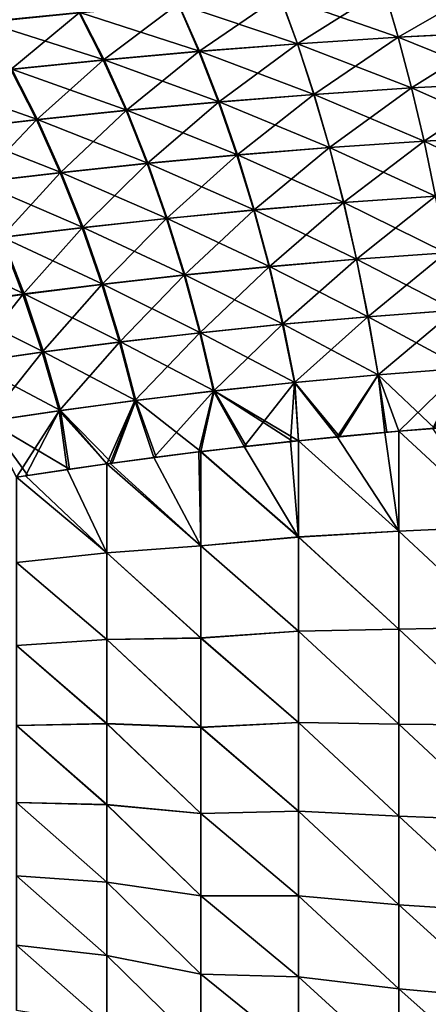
# Model space of a CAD drawing. Header units: metres. Extents: x -2 to 78, y -85 to 85.
# Tile 310 of 500: x 52.44 to 53.84, y -3 to 0.36. Entities that reach past the tile are written whole.
import ezdxf

# ---------------------------------------------------------------- set-up
doc = ezdxf.new("R2010")
doc.units = ezdxf.units.M
doc.layers.add('solid_20004802', color=7, linetype='CONTINUOUS')

msp = doc.modelspace()

# ---------------------------------------------------------------- linework, layer by layer
at = {"layer": 'solid_20004802'}
for points in [[(52.32103, 0.353656, -4.908531), (52.222881, 0.503037, -5.042964), (52.561153, 0.537013, -5.215698)], [(52.647923, 0.38667, -5.076895), (52.32103, 0.353656, -4.908531), (52.561153, 0.537013, -5.215698)], [(52.324448, 0.355082, 4.911544), (52.650429, 0.387651, 5.07898), (52.226437, 0.504579, 5.046102)], [(54.089111, 0.320754, 5.405857), (54.052525, 0.484844, 5.545139), (53.689743, 0.466555, 5.460772)], [(53.738174, 0.303127, -5.323793), (53.689766, 0.466868, -5.461069), (54.053059, 0.485401, -5.545871)], [(54.089626, 0.321259, -5.406513), (53.738174, 0.303127, -5.323793), (54.053059, 0.485401, -5.545871)], [(53.057339, 0.254276, -5.094225), (52.985901, 0.416928, -5.225694), (53.333618, 0.443852, -5.354047)], [(53.394348, 0.280674, 5.219768), (53.334328, 0.443912, 5.354409), (52.987476, 0.417436, 5.226873)], [(53.393661, 0.280613, -5.219407), (53.057339, 0.254276, -5.094225), (53.333618, 0.443852, -5.354047)], [(53.393661, 0.280613, -5.219407), (53.333618, 0.443852, -5.354047), (53.689766, 0.466868, -5.461069)], [(53.738155, 0.302846, 5.323541), (53.689743, 0.466555, 5.460772), (53.334328, 0.443912, 5.354409)], [(53.394348, 0.280674, 5.219768), (53.738155, 0.302846, 5.323541), (53.334328, 0.443912, 5.354409)], [(53.738174, 0.303127, -5.323793), (53.393661, 0.280613, -5.219407), (53.689766, 0.466868, -5.461069)], [(53.738155, 0.302846, 5.323541), (54.089111, 0.320754, 5.405857), (53.689743, 0.466555, 5.460772)], [(52.730465, 0.224674, -4.949112), (52.647923, 0.38667, -5.076895), (52.985901, 0.416928, -5.225694)], [(53.058861, 0.254749, 5.095345), (52.987476, 0.417436, 5.226873), (52.650429, 0.387651, 5.07898)], [(53.057339, 0.254276, -5.094225), (52.730465, 0.224674, -4.949112), (52.985901, 0.416928, -5.225694)], [(53.058861, 0.254749, 5.095345), (53.394348, 0.280674, 5.219768), (52.987476, 0.417436, 5.226873)], [(52.414349, 0.192366, -4.784928), (52.32103, 0.353656, -4.908531), (52.647923, 0.38667, -5.076895)], [(52.732883, 0.225582, 4.951077), (52.650429, 0.387651, 5.07898), (52.324448, 0.355082, 4.911544)], [(52.730465, 0.224674, -4.949112), (52.414349, 0.192366, -4.784928), (52.647923, 0.38667, -5.076895)], [(52.732883, 0.225582, 4.951077), (53.058861, 0.254749, 5.095345), (52.650429, 0.387651, 5.07898)], [(52.417648, 0.193685, 4.787763), (52.732883, 0.225582, 4.951077), (52.324448, 0.355082, 4.911544)], [(53.450233, 0.107515, -5.097092), (53.393661, 0.280613, -5.219407), (53.738174, 0.303127, -5.323793)], [(53.783794, 0.129441, 5.19875), (53.738155, 0.302846, 5.323541), (53.394348, 0.280674, 5.219768)], [(53.783813, 0.129692, -5.198938), (53.450233, 0.107515, -5.097092), (53.738174, 0.303127, -5.323793)], [(54.123627, 0.147099, 5.279096), (54.089111, 0.320754, 5.405857), (53.738155, 0.302846, 5.323541)], [(53.783794, 0.129441, 5.19875), (54.123627, 0.147099, 5.279096), (53.738155, 0.302846, 5.323541)], [(53.783813, 0.129692, -5.198938), (53.738174, 0.303127, -5.323793), (54.089626, 0.321259, -5.406513)], [(54.12413, 0.147555, -5.279648), (53.783813, 0.129692, -5.198938), (54.089626, 0.321259, -5.406513)], [(53.124592, 0.081571, -4.974951), (53.057339, 0.254276, -5.094225), (53.393661, 0.280613, -5.219407)], [(53.450897, 0.107578, 5.097452), (53.394348, 0.280674, 5.219768), (53.058861, 0.254749, 5.095345)], [(53.450233, 0.107515, -5.097092), (53.124592, 0.081571, -4.974951), (53.393661, 0.280613, -5.219407)], [(53.450897, 0.107578, 5.097452), (53.783794, 0.129441, 5.19875), (53.394348, 0.280674, 5.219768)], [(52.808121, 0.052404, -4.833354), (52.730465, 0.224674, -4.949112), (53.057339, 0.254276, -5.094225)], [(53.126068, 0.082011, 4.975995), (53.058861, 0.254749, 5.095345), (52.732883, 0.225582, 4.951077)], [(53.124592, 0.081571, -4.974951), (52.808121, 0.052404, -4.833354), (53.057339, 0.254276, -5.094225)], [(53.126068, 0.082011, 4.975995), (53.450897, 0.107578, 5.097452), (53.058861, 0.254749, 5.095345)], [(52.502087, 0.020559, -4.673141), (52.414349, 0.192366, -4.784928), (52.730465, 0.224674, -4.949112)], [(52.810467, 0.053245, 4.835164), (52.732883, 0.225582, 4.951077), (52.417648, 0.193685, 4.787763)], [(52.808121, 0.052404, -4.833354), (52.502087, 0.020559, -4.673141), (52.730465, 0.224674, -4.949112)], [(52.810467, 0.053245, 4.835164), (53.126068, 0.082011, 4.975995), (52.732883, 0.225582, 4.951077)], [(52.505287, 0.021781, 4.675745), (52.417648, 0.193685, 4.787763), (52.11441, 0.159574, 4.606207)], [(52.502087, 0.020559, -4.673141), (52.207775, -0.013415, -4.495149), (52.414349, 0.192366, -4.784928)], [(52.505287, 0.021781, 4.675745), (52.810467, 0.053245, 4.835164), (52.417648, 0.193685, 4.787763)], [(52.211742, -0.011874, 4.498525), (52.505287, 0.021781, 4.675745), (52.11441, 0.159574, 4.606207)], [(54.155823, -0.034644, 5.165708), (54.123627, 0.147099, 5.279096), (53.783794, 0.129441, 5.19875)], [(53.826363, -0.051949, -5.087348), (53.783813, 0.129692, -5.198938), (54.12413, 0.147555, -5.279648)], [(54.156322, -0.034232, -5.166128), (53.826363, -0.051949, -5.087348), (54.12413, 0.147555, -5.279648)], [(53.187168, -0.099672, -4.868685), (53.124592, 0.081571, -4.974951), (53.450233, 0.107515, -5.097092)], [(53.503559, -0.073877, 4.988294), (53.450897, 0.107578, 5.097452), (53.126068, 0.082011, 4.975995)], [(53.502918, -0.073941, -4.98793), (53.187168, -0.099672, -4.868685), (53.450233, 0.107515, -5.097092)], [(53.502918, -0.073941, -4.98793), (53.450233, 0.107515, -5.097092), (53.783813, 0.129692, -5.198938)], [(53.826332, -0.052173, 5.087241), (53.783794, 0.129441, 5.19875), (53.450897, 0.107578, 5.097452)], [(53.503559, -0.073877, 4.988294), (53.826332, -0.052173, 5.087241), (53.450897, 0.107578, 5.097452)], [(53.826363, -0.051949, -5.087348), (53.502918, -0.073941, -4.98793), (53.783813, 0.129692, -5.198938)], [(53.826332, -0.052173, 5.087241), (54.155823, -0.034644, 5.165708), (53.783794, 0.129441, 5.19875)], [(52.880314, -0.128609, -4.730422), (52.808121, 0.052404, -4.833354), (53.124592, 0.081571, -4.974951)], [(53.188606, -0.099261, 4.869638), (53.126068, 0.082011, 4.975995), (52.810467, 0.053245, 4.835164)], [(53.187168, -0.099672, -4.868685), (52.880314, -0.128609, -4.730422), (53.124592, 0.081571, -4.974951)], [(53.188606, -0.099261, 4.869638), (53.503559, -0.073877, 4.988294), (53.126068, 0.082011, 4.975995)], [(52.58358, -0.160215, -4.573947), (52.502087, 0.020559, -4.673141), (52.808121, 0.052404, -4.833354)], [(52.882603, -0.127827, 4.732042), (52.810467, 0.053245, 4.835164), (52.505287, 0.021781, 4.675745)], [(52.880314, -0.128609, -4.730422), (52.58358, -0.160215, -4.573947), (52.808121, 0.052404, -4.833354)], [(52.882603, -0.127827, 4.732042), (53.188606, -0.099261, 4.869638), (52.810467, 0.053245, 4.835164)], [(52.298214, -0.193953, -4.400069), (52.207775, -0.013415, -4.495149), (52.502087, 0.020559, -4.673141)], [(52.586704, -0.159079, 4.576271), (52.505287, 0.021781, 4.675745), (52.211742, -0.011874, 4.498525)], [(52.58358, -0.160215, -4.573947), (52.298214, -0.193953, -4.400069), (52.502087, 0.020559, -4.673141)], [(52.586704, -0.159079, 4.576271), (52.882603, -0.127827, 4.732042), (52.505287, 0.021781, 4.675745)], [(52.30209, -0.192518, 4.403093), (52.586704, -0.159079, 4.576271), (52.211742, -0.011874, 4.498525)], [(53.551376, -0.262154, -4.892528), (53.502918, -0.073941, -4.98793), (53.826363, -0.051949, -5.087348)], [(53.865498, -0.240408, 4.989628), (53.826332, -0.052173, 5.087241), (53.503559, -0.073877, 4.988294)], [(53.86554, -0.24021, -4.989639), (53.551376, -0.262154, -4.892528), (53.826363, -0.051949, -5.087348)], [(54.185493, -0.2229, 5.066316), (54.155823, -0.034644, 5.165708), (53.826332, -0.052173, 5.087241)], [(53.865498, -0.240408, 4.989628), (54.185493, -0.2229, 5.066316), (53.826332, -0.052173, 5.087241)], [(53.86554, -0.24021, -4.989639), (53.826363, -0.051949, -5.087348), (54.156322, -0.034232, -5.166128)], [(52.946571, -0.316723, -4.640889), (52.880314, -0.128609, -4.730422), (53.187168, -0.099672, -4.868685)], [(53.246067, -0.287448, 4.776866), (53.188606, -0.099261, 4.869638), (52.882603, -0.127827, 4.732042)], [(53.244663, -0.287834, -4.776021), (52.946571, -0.316723, -4.640889), (53.187168, -0.099672, -4.868685)], [(53.244663, -0.287834, -4.776021), (53.187168, -0.099672, -4.868685), (53.502918, -0.073941, -4.98793)], [(53.551994, -0.262088, 4.892896), (53.503559, -0.073877, 4.988294), (53.188606, -0.099261, 4.869638)], [(53.246067, -0.287448, 4.776866), (53.551994, -0.262088, 4.892896), (53.188606, -0.099261, 4.869638)], [(53.551376, -0.262154, -4.892528), (53.244663, -0.287834, -4.776021), (53.502918, -0.073941, -4.98793)], [(53.551994, -0.262088, 4.892896), (53.865498, -0.240408, 4.989628), (53.503559, -0.073877, 4.988294)], [(52.658291, -0.348293, -4.487903), (52.58358, -0.160215, -4.573947), (52.880314, -0.128609, -4.730422)], [(52.948814, -0.315993, 4.642287), (52.882603, -0.127827, 4.732042), (52.586704, -0.159079, 4.576271)], [(52.946571, -0.316723, -4.640889), (52.658291, -0.348293, -4.487903), (52.880314, -0.128609, -4.730422)], [(52.948814, -0.315993, 4.642287), (53.246067, -0.287448, 4.776866), (52.882603, -0.127827, 4.732042)], [(52.381035, -0.382013, -4.317835), (52.298214, -0.193953, -4.400069), (52.58358, -0.160215, -4.573947)], [(52.661362, -0.347232, 4.4899), (52.586704, -0.159079, 4.576271), (52.30209, -0.192518, 4.403093)], [(52.658291, -0.348293, -4.487903), (52.381035, -0.382013, -4.317835), (52.58358, -0.160215, -4.573947)], [(52.661362, -0.347232, 4.4899), (52.948814, -0.315993, 4.642287), (52.586704, -0.159079, 4.576271)], [(52.384846, -0.380669, 4.320452), (52.661362, -0.347232, 4.4899), (52.30209, -0.192518, 4.403093)], [(53.296761, -0.481237, -4.697313), (53.244663, -0.287834, -4.776021), (53.551376, -0.262154, -4.892528)], [(53.595943, -0.455399, 4.811629), (53.551994, -0.262088, 4.892896), (53.246067, -0.287448, 4.776866)], [(53.595345, -0.455467, -4.811255), (53.296761, -0.481237, -4.697313), (53.551376, -0.262154, -4.892528)], [(53.595345, -0.455467, -4.811255), (53.551376, -0.262154, -4.892528), (53.86554, -0.24021, -4.989639)], [(53.901077, -0.433626, 4.906294), (53.865498, -0.240408, 4.989628), (53.551994, -0.262088, 4.892896)], [(53.595943, -0.455399, 4.811629), (53.901077, -0.433626, 4.906294), (53.551994, -0.262088, 4.892896)], [(53.901134, -0.43345, -4.906192), (53.595345, -0.455467, -4.811255), (53.86554, -0.24021, -4.989639)], [(53.006527, -0.510238, -4.565096), (52.946571, -0.316723, -4.640889), (53.244663, -0.287834, -4.776021)], [(53.298141, -0.480871, 4.698039), (53.246067, -0.287448, 4.776866), (52.948814, -0.315993, 4.642287)], [(53.296761, -0.481237, -4.697313), (53.006527, -0.510238, -4.565096), (53.244663, -0.287834, -4.776021)], [(53.298141, -0.480871, 4.698039), (53.595943, -0.455399, 4.811629), (53.246067, -0.287448, 4.776866)], [(52.725807, -0.541946, -4.415333), (52.658291, -0.348293, -4.487903), (52.946571, -0.316723, -4.640889)], [(53.008743, -0.509552, 4.566243), (52.948814, -0.315993, 4.642287), (52.661362, -0.347232, 4.4899)], [(53.006527, -0.510238, -4.565096), (52.725807, -0.541946, -4.415333), (52.946571, -0.316723, -4.640889)], [(53.008743, -0.509552, 4.566243), (53.298141, -0.480871, 4.698039), (52.948814, -0.315993, 4.642287)], [(52.45578, -0.575838, -4.248753), (52.381035, -0.382013, -4.317835), (52.658291, -0.348293, -4.487903)], [(52.728844, -0.54095, 4.41696), (52.661362, -0.347232, 4.4899), (52.384846, -0.380669, 4.320452)], [(52.725807, -0.541946, -4.415333), (52.45578, -0.575838, -4.248753), (52.658291, -0.348293, -4.487903)], [(52.728844, -0.54095, 4.41696), (53.008743, -0.509552, 4.566243), (52.661362, -0.347232, 4.4899)], [(52.459553, -0.574571, 4.250911), (52.384846, -0.380669, 4.320452), (52.120434, -0.415806, 4.134693)], [(52.45578, -0.575838, -4.248753), (52.197647, -0.611387, -4.066089), (52.381035, -0.382013, -4.317835)], [(52.459553, -0.574571, 4.250911), (52.728844, -0.54095, 4.41696), (52.384846, -0.380669, 4.320452)], [(52.201992, -0.609921, 4.06882), (52.459553, -0.574571, 4.250911), (52.120434, -0.415806, 4.134693)], [(53.63464, -0.652212, -4.744249), (53.595345, -0.455467, -4.811255), (53.901134, -0.43345, -4.906192)], [(53.932919, -0.630178, 4.837384), (53.901077, -0.433626, 4.906294), (53.595943, -0.455399, 4.811629)], [(53.932995, -0.63002, -4.837156), (53.63464, -0.652212, -4.744249), (53.901134, -0.43345, -4.906192)], [(53.343243, -0.678191, -4.632689), (53.296761, -0.481237, -4.697313), (53.595345, -0.455467, -4.811255)], [(53.63522, -0.652141, 4.744632), (53.595943, -0.455399, 4.811629), (53.298141, -0.480871, 4.698039)], [(53.63464, -0.652212, -4.744249), (53.343243, -0.678191, -4.632689), (53.595345, -0.455467, -4.811255)], [(53.63522, -0.652141, 4.744632), (53.932919, -0.630178, 4.837384), (53.595943, -0.455399, 4.811629)], [(53.059933, -0.707438, -4.503155), (53.006527, -0.510238, -4.565096), (53.296761, -0.481237, -4.697313)], [(53.344604, -0.677842, 4.633281), (53.298141, -0.480871, 4.698039), (53.008743, -0.509552, 4.566243)], [(53.343243, -0.678191, -4.632689), (53.059933, -0.707438, -4.503155), (53.296761, -0.481237, -4.697313)], [(53.344604, -0.677842, 4.633281), (53.63522, -0.652141, 4.744632), (53.298141, -0.480871, 4.698039)], [(52.785847, -0.739432, -4.356333), (52.725807, -0.541946, -4.415333), (53.006527, -0.510238, -4.565096)], [(53.062134, -0.706788, 4.504024), (53.008743, -0.509552, 4.566243), (52.728844, -0.54095, 4.41696)], [(53.059933, -0.707438, -4.503155), (52.785847, -0.739432, -4.356333), (53.006527, -0.510238, -4.565096)], [(53.062134, -0.706788, 4.504024), (53.344604, -0.677842, 4.633281), (53.008743, -0.509552, 4.566243)], [(52.522137, -0.773654, -4.192904), (52.45578, -0.575838, -4.248753), (52.725807, -0.541946, -4.415333)], [(52.788872, -0.738488, 4.357553), (52.728844, -0.54095, 4.41696), (52.459553, -0.574571, 4.250911)], [(52.785847, -0.739432, -4.356333), (52.522137, -0.773654, -4.192904), (52.725807, -0.541946, -4.415333)], [(52.788872, -0.738488, 4.357553), (53.062134, -0.706788, 4.504024), (52.728844, -0.54095, 4.41696)], [(52.269962, -0.80958, -4.013554), (52.197647, -0.611387, -4.066089), (52.45578, -0.575838, -4.248753)], [(52.525898, -0.77245, 4.194558), (52.459553, -0.574571, 4.250911), (52.201992, -0.609921, 4.06882)], [(52.522137, -0.773654, -4.192904), (52.269962, -0.80958, -4.013554), (52.45578, -0.575838, -4.248753)], [(52.525898, -0.77245, 4.194558), (52.788872, -0.738488, 4.357553), (52.459553, -0.574571, 4.250911)], [(52.2743, -0.808179, 4.015736), (52.525898, -0.77245, 4.194558), (52.201992, -0.609921, 4.06882)], [(53.932995, -0.63002, -4.837156), (53.669159, -0.850753, -4.691425), (53.63464, -0.652212, -4.744249)], [(53.63522, -0.652141, 4.744632), (53.960941, -0.828446, 4.782822), (53.932919, -0.630178, 4.837384)], [(53.932995, -0.63002, -4.837156), (53.961044, -0.828305, -4.782455), (53.669159, -0.850753, -4.691425)], [(53.63464, -0.652212, -4.744249), (53.383991, -0.877037, -4.582048), (53.343243, -0.678191, -4.632689)], [(53.344604, -0.677842, 4.633281), (53.66972, -0.85068, 4.691817), (53.63522, -0.652141, 4.744632)], [(53.63464, -0.652212, -4.744249), (53.669159, -0.850753, -4.691425), (53.383991, -0.877037, -4.582048)], [(53.63522, -0.652141, 4.744632), (53.66972, -0.85068, 4.691817), (53.960941, -0.828446, 4.782822)], [(53.343243, -0.678191, -4.632689), (53.106651, -0.906638, -4.454957), (53.059933, -0.707438, -4.503155)], [(53.062134, -0.706788, 4.504024), (53.385345, -0.876701, 4.582497), (53.344604, -0.677842, 4.633281)], [(53.343243, -0.678191, -4.632689), (53.383991, -0.877037, -4.582048), (53.106651, -0.906638, -4.454957)], [(53.344604, -0.677842, 4.633281), (53.385345, -0.876701, 4.582497), (53.66972, -0.85068, 4.691817)], [(52.785847, -0.739432, -4.356333), (52.579945, -0.973716, -4.150155), (52.522137, -0.773654, -4.192904)], [(52.525898, -0.77245, 4.194558), (52.841293, -0.938135, 4.31156), (52.788872, -0.738488, 4.357553)], [(52.785847, -0.739432, -4.356333), (52.838261, -0.939038, -4.310781), (52.579945, -0.973716, -4.150155)], [(53.059933, -0.707438, -4.503155), (52.838261, -0.939038, -4.310781), (52.785847, -0.739432, -4.356333)], [(52.788872, -0.738488, 4.357553), (53.108852, -0.906017, 4.455524), (53.062134, -0.706788, 4.504024)], [(52.788872, -0.738488, 4.357553), (52.841293, -0.938135, 4.31156), (53.108852, -0.906017, 4.455524)], [(53.059933, -0.707438, -4.503155), (53.106651, -0.906638, -4.454957), (52.838261, -0.939038, -4.310781)], [(53.062134, -0.706788, 4.504024), (53.108852, -0.906017, 4.455524), (53.385345, -0.876701, 4.582497)], [(52.522137, -0.773654, -4.192904), (52.332825, -1.010153, -3.97371), (52.269962, -0.80958, -4.013554)], [(52.2743, -0.808179, 4.015736), (52.583717, -0.972561, 4.151265), (52.525898, -0.77245, 4.194558)], [(52.522137, -0.773654, -4.192904), (52.579945, -0.973716, -4.150155), (52.332825, -1.010153, -3.97371)], [(52.525898, -0.77245, 4.194558), (52.583717, -0.972561, 4.151265), (52.841293, -0.938135, 4.31156)], [(52.2743, -0.808179, 4.015736), (52.337177, -1.008801, 3.975303), (52.583717, -0.972561, 4.151265)], [(53.669159, -0.850753, -4.691425), (53.961044, -0.828305, -4.782455), (53.740406, -1.043574, -4.671313)], [(53.861904, -1.033534, 4.710093), (53.960941, -0.828446, 4.782822), (53.66972, -0.85068, 4.691817)], [(53.961044, -0.828305, -4.782455), (53.855358, -1.034065, -4.708096), (53.740406, -1.043574, -4.671313)], [(53.383991, -0.877037, -4.582048), (53.669159, -0.850753, -4.691425), (53.530033, -1.062675, -4.595215)], [(53.537098, -1.061887, 4.597984), (53.66972, -0.85068, 4.691817), (53.385345, -0.876701, 4.582497)], [(53.669159, -0.850753, -4.691425), (53.691994, -1.047767, -4.654822), (53.530033, -1.062675, -4.595215)], [(53.537098, -1.061887, 4.597984), (53.698895, -1.047105, 4.657222), (53.66972, -0.85068, 4.691817)], [(53.669159, -0.850753, -4.691425), (53.740406, -1.043574, -4.671313), (53.691994, -1.047767, -4.654822)], [(53.740425, -1.043528, 4.671329), (53.861904, -1.033534, 4.710093), (53.66972, -0.85068, 4.691817)], [(53.698895, -1.047105, 4.657222), (53.740425, -1.043528, 4.671329), (53.66972, -0.85068, 4.691817)], [(52.838261, -0.939038, -4.310781), (53.106651, -0.906638, -4.454957), (52.903515, -1.133887, -4.29471)], [(53.06369, -1.113368, 4.38291), (53.108852, -0.906017, 4.455524), (52.841293, -0.938135, 4.31156)], [(53.106651, -0.906638, -4.454957), (53.056293, -1.114495, -4.378967), (52.903515, -1.133887, -4.29471)], [(53.106651, -0.906638, -4.454957), (53.063686, -1.113595, -4.382854), (53.056293, -1.114495, -4.378967)], [(53.106651, -0.906638, -4.454957), (53.211952, -1.096245, -4.457223), (53.063686, -1.113595, -4.382854)], [(53.06369, -1.113368, 4.38291), (53.219196, -1.095233, 4.460731), (53.108852, -0.906017, 4.455524)], [(53.106651, -0.906638, -4.454957), (53.383991, -0.877037, -4.582048), (53.211952, -1.096245, -4.457223)], [(53.397076, -1.075912, 4.541026), (53.385345, -0.876701, 4.582497), (53.108852, -0.906017, 4.455524)], [(53.377125, -1.078013, 4.532466), (53.397076, -1.075912, 4.541026), (53.108852, -0.906017, 4.455524)], [(53.219196, -1.095233, 4.460731), (53.377125, -1.078013, 4.532466), (53.108852, -0.906017, 4.455524)], [(53.383991, -0.877037, -4.582048), (53.369957, -1.07892, -4.52933), (53.211952, -1.096245, -4.457223)], [(53.383991, -0.877037, -4.582048), (53.397076, -1.076052, -4.540996), (53.369957, -1.07892, -4.52933)], [(53.383991, -0.877037, -4.582048), (53.530033, -1.062675, -4.595215), (53.397076, -1.076052, -4.540996)], [(53.397076, -1.075912, 4.541026), (53.537098, -1.061887, 4.597984), (53.385345, -0.876701, 4.582497)], [(52.579945, -0.973716, -4.150155), (52.838261, -0.939038, -4.310781), (52.742001, -1.155518, -4.197199)], [(52.761036, -1.152602, 4.209242), (52.841293, -0.938135, 4.31156), (52.583717, -0.972561, 4.151265)], [(52.838261, -0.939038, -4.310781), (52.753578, -1.153929, -4.204492), (52.742001, -1.155518, -4.197199)], [(52.838261, -0.939038, -4.310781), (52.903515, -1.133887, -4.29471), (52.753578, -1.153929, -4.204492)], [(52.761036, -1.152602, 4.209242), (52.910831, -1.132676, 4.298982), (52.841293, -0.938135, 4.31156)], [(52.910831, -1.132676, 4.298982), (53.06369, -1.113368, 4.38291), (52.841293, -0.938135, 4.31156)], [(52.332825, -1.010153, -3.97371), (52.579945, -0.973716, -4.150155), (52.433788, -1.200958, -3.984376)], [(52.614605, -1.173228, 4.113806), (52.583717, -0.972561, 4.151265), (52.337177, -1.008801, 3.975303)], [(52.579945, -0.973716, -4.150155), (52.464752, -1.196173, -4.007461), (52.433788, -1.200958, -3.984376)], [(52.579945, -0.973716, -4.150155), (52.607094, -1.174641, -4.108607), (52.464752, -1.196173, -4.007461)], [(52.579945, -0.973716, -4.150155), (52.742001, -1.155518, -4.197199), (52.607094, -1.174641, -4.108607)], [(52.741993, -1.155209, 4.197276), (52.761036, -1.152602, 4.209242), (52.583717, -0.972561, 4.151265)], [(52.614605, -1.173228, 4.113806), (52.741993, -1.155209, 4.197276), (52.583717, -0.972561, 4.151265)], [(52.47205, -1.194722, 4.012934), (52.614605, -1.173228, 4.113806), (52.337177, -1.008801, 3.975303)], [(52.433796, -1.200612, 3.984481), (52.47205, -1.194722, 4.012934), (52.337177, -1.008801, 3.975303)], [(54.091625, -1.368856, -4.689517), (53.740406, -1.043574, -4.671313), (53.855358, -1.034065, -4.708096)], [(53.740425, -1.043528, 4.671329), (54.091732, -1.017013, 4.773414), (53.861904, -1.033534, 4.710093)], [(54.091625, -1.368895, 4.689507), (54.091732, -1.017013, 4.773414), (53.740425, -1.043528, 4.671329)], [(53.06369, -1.113368, 4.38291), (53.397076, -1.075912, 4.541026), (53.219196, -1.095233, 4.460731)], [(53.397079, -1.404894, 4.455065), (53.397076, -1.075912, 4.541026), (53.06369, -1.113368, 4.38291)], [(53.219196, -1.095233, 4.460731), (53.397076, -1.075912, 4.541026), (53.377125, -1.078013, 4.532466)], [(53.397079, -1.405085, -4.455007), (53.369957, -1.07892, -4.52933), (53.397076, -1.076052, -4.540996)], [(53.397076, -1.075912, 4.541026), (53.740425, -1.043528, 4.671329), (53.537098, -1.061887, 4.597984)], [(53.740353, -1.3853, 4.586444), (53.740425, -1.043528, 4.671329), (53.397076, -1.075912, 4.541026)], [(53.740353, -1.385372, -4.586423), (53.397076, -1.076052, -4.540996), (53.530033, -1.062675, -4.595215)], [(53.740353, -1.3853, 4.586444), (53.397076, -1.075912, 4.541026), (53.397079, -1.404894, 4.455065)], [(53.740353, -1.385372, -4.586423), (53.397079, -1.405085, -4.455007), (53.397076, -1.076052, -4.540996)], [(53.740353, -1.385372, -4.586423), (53.530033, -1.062675, -4.595215), (53.691994, -1.047767, -4.654822)], [(53.537098, -1.061887, 4.597984), (53.740425, -1.043528, 4.671329), (53.698895, -1.047105, 4.657222)], [(53.740353, -1.385372, -4.586423), (53.691994, -1.047767, -4.654822), (53.740406, -1.043574, -4.671313)], [(54.091625, -1.368895, 4.689507), (53.740425, -1.043528, 4.671329), (53.740353, -1.3853, 4.586444)], [(54.091625, -1.368856, -4.689517), (53.740353, -1.385372, -4.586423), (53.740406, -1.043574, -4.671313)], [(53.397079, -1.405085, -4.455007), (53.063686, -1.113595, -4.382854), (53.211952, -1.096245, -4.457223)], [(53.397079, -1.405085, -4.455007), (53.211952, -1.096245, -4.457223), (53.369957, -1.07892, -4.52933)], [(52.741993, -1.155209, 4.197276), (53.06369, -1.113368, 4.38291), (52.761036, -1.152602, 4.209242)], [(53.06369, -1.435492, 4.293107), (53.06369, -1.113368, 4.38291), (52.741993, -1.155209, 4.197276)], [(53.06369, -1.435792, -4.293011), (52.753578, -1.153929, -4.204492), (52.903515, -1.133887, -4.29471)], [(52.761036, -1.152602, 4.209242), (53.06369, -1.113368, 4.38291), (52.910831, -1.132676, 4.298982)], [(53.06369, -1.435792, -4.293011), (52.903515, -1.133887, -4.29471), (53.056293, -1.114495, -4.378967)], [(53.06369, -1.435792, -4.293011), (53.056293, -1.114495, -4.378967), (53.063686, -1.113595, -4.382854)], [(53.397079, -1.405085, -4.455007), (53.06369, -1.435792, -4.293011), (53.063686, -1.113595, -4.382854)], [(53.397079, -1.404894, 4.455065), (53.06369, -1.113368, 4.38291), (53.06369, -1.435492, 4.293107)], [(52.433796, -1.200612, 3.984481), (52.741993, -1.155209, 4.197276), (52.47205, -1.194722, 4.012934)], [(52.742027, -1.459249, 4.106331), (52.741993, -1.155209, 4.197276), (52.433796, -1.200612, 3.984481)], [(52.742027, -1.459472, -4.106256), (52.464752, -1.196173, -4.007461), (52.607094, -1.174641, -4.108607)], [(52.47205, -1.194722, 4.012934), (52.741993, -1.155209, 4.197276), (52.614605, -1.173228, 4.113806)], [(52.742027, -1.459472, -4.106256), (52.607094, -1.174641, -4.108607), (52.742001, -1.155518, -4.197199)], [(53.06369, -1.435492, 4.293107), (52.741993, -1.155209, 4.197276), (52.742027, -1.459249, 4.106331)], [(53.06369, -1.435792, -4.293011), (52.742001, -1.155518, -4.197199), (52.753578, -1.153929, -4.204492)], [(53.06369, -1.435792, -4.293011), (52.742027, -1.459472, -4.106256), (52.742001, -1.155518, -4.197199)], [(52.742027, -1.459472, -4.106256), (52.433788, -1.200958, -3.984376), (52.464752, -1.196173, -4.007461)], [(52.742027, -1.459472, -4.106256), (52.433861, -1.492321, -3.889585), (52.433788, -1.200958, -3.984376)], [(52.742027, -1.459249, 4.106331), (52.433796, -1.200612, 3.984481), (52.433861, -1.492035, 3.88969)], [(54.091625, -1.368856, -4.689517), (54.091625, -1.713204, -4.579856), (53.740353, -1.385372, -4.586423)], [(54.091625, -1.713242, 4.579843), (54.091625, -1.368895, 4.689507), (53.740353, -1.3853, 4.586444)], [(53.397079, -1.726539, 4.345371), (53.397079, -1.404894, 4.455065), (53.06369, -1.435492, 4.293107)], [(53.397079, -1.405085, -4.455007), (53.397079, -1.726725, -4.3453), (53.06369, -1.435792, -4.293011)], [(53.740353, -1.719626, 4.476709), (53.740353, -1.3853, 4.586444), (53.397079, -1.404894, 4.455065)], [(53.740353, -1.385372, -4.586423), (53.740353, -1.719696, -4.476683), (53.397079, -1.405085, -4.455007)], [(53.740353, -1.719626, 4.476709), (53.397079, -1.404894, 4.455065), (53.397079, -1.726539, 4.345371)], [(53.740353, -1.719696, -4.476683), (53.397079, -1.726725, -4.3453), (53.397079, -1.405085, -4.455007)], [(54.091625, -1.713242, 4.579843), (53.740353, -1.3853, 4.586444), (53.740353, -1.719626, 4.476709)], [(54.091625, -1.713204, -4.579856), (53.740353, -1.719696, -4.476683), (53.740353, -1.385372, -4.586423)], [(53.06369, -1.750069, 4.179665), (53.06369, -1.435492, 4.293107), (52.742027, -1.459249, 4.106331)], [(53.06369, -1.435792, -4.293011), (53.06369, -1.750361, -4.179547), (52.742027, -1.459472, -4.106256)], [(53.397079, -1.726539, 4.345371), (53.06369, -1.435492, 4.293107), (53.06369, -1.750069, 4.179665)], [(53.397079, -1.726725, -4.3453), (53.06369, -1.750361, -4.179547), (53.06369, -1.435792, -4.293011)], [(52.742027, -1.75561, 3.993465), (52.742027, -1.459249, 4.106331), (52.433861, -1.492035, 3.88969)], [(52.742027, -1.459472, -4.106256), (52.742027, -1.755827, -3.993373), (52.433861, -1.492321, -3.889585)], [(53.06369, -1.750069, 4.179665), (52.742027, -1.459249, 4.106331), (52.742027, -1.75561, 3.993465)], [(53.06369, -1.750361, -4.179547), (52.742027, -1.755827, -3.993373), (52.742027, -1.459472, -4.106256)], [(52.742027, -1.75561, 3.993465), (52.433861, -1.492035, 3.88969), (52.433861, -1.77528, 3.773738)], [(52.742027, -1.755827, -3.993373), (52.433861, -1.775557, -3.773612), (52.433861, -1.492321, -3.889585)], [(54.091625, -1.713204, -4.579856), (54.091625, -2.048467, -4.444948), (53.740353, -1.719696, -4.476683)], [(54.091625, -2.048504, 4.444932), (54.091625, -1.713242, 4.579843), (53.740353, -1.719626, 4.476709)], [(53.397079, -2.039318, 4.21249), (53.397079, -1.726539, 4.345371), (53.06369, -1.750069, 4.179665)], [(53.397079, -1.726725, -4.3453), (53.397079, -2.039499, -4.212405), (53.06369, -1.750361, -4.179547)], [(53.740353, -2.044958, 4.342639), (53.740353, -1.719626, 4.476709), (53.397079, -1.726539, 4.345371)], [(53.740353, -1.719696, -4.476683), (53.740353, -2.045026, -4.342608), (53.397079, -1.726725, -4.3453)], [(53.740353, -2.044958, 4.342639), (53.397079, -1.726539, 4.345371), (53.397079, -2.039318, 4.21249)], [(53.740353, -2.045026, -4.342608), (53.397079, -2.039499, -4.212405), (53.397079, -1.726725, -4.3453)], [(54.091625, -2.048504, 4.444932), (53.740353, -1.719626, 4.476709), (53.740353, -2.044958, 4.342639)], [(54.091625, -2.048467, -4.444948), (53.740353, -2.045026, -4.342608), (53.740353, -1.719696, -4.476683)], [(52.742027, -2.04293, 3.859243), (52.742027, -1.75561, 3.993465), (52.433861, -1.77528, 3.773738)], [(52.742027, -1.755827, -3.993373), (52.742027, -2.04314, -3.859136), (52.433861, -1.775557, -3.773612)], [(52.742027, -2.04293, 3.859243), (52.433861, -1.77528, 3.773738), (52.433861, -2.049193, 3.637192)], [(52.742027, -2.04314, -3.859136), (52.433861, -2.049459, -3.637047), (52.433861, -1.775557, -3.773612)], [(53.06369, -2.055367, 4.043209), (53.06369, -1.750069, 4.179665), (52.742027, -1.75561, 3.993465)], [(53.06369, -1.750361, -4.179547), (53.06369, -2.05565, -4.04307), (52.742027, -1.755827, -3.993373)], [(53.06369, -2.055367, 4.043209), (52.742027, -1.75561, 3.993465), (52.742027, -2.04293, 3.859243)], [(53.06369, -2.05565, -4.04307), (52.742027, -2.04314, -3.859136), (52.742027, -1.755827, -3.993373)], [(53.397079, -2.039318, 4.21249), (53.06369, -1.750069, 4.179665), (53.06369, -2.055367, 4.043209)], [(53.397079, -2.039499, -4.212405), (53.06369, -2.05565, -4.04307), (53.06369, -1.750361, -4.179547)], [(52.742027, -2.319673, 3.704383), (52.742027, -2.04293, 3.859243), (52.433861, -2.049193, 3.637192)], [(52.742027, -2.04314, -3.859136), (52.742027, -2.319875, -3.70426), (52.433861, -2.049459, -3.637047)], [(52.742027, -2.319673, 3.704383), (52.433861, -2.049193, 3.637192), (52.433861, -2.312278, 3.4808)], [(52.742027, -2.319875, -3.70426), (52.433861, -2.312533, -3.480635), (52.433861, -2.049459, -3.637047)], [(53.06369, -2.349706, 3.884489), (52.742027, -2.04293, 3.859243), (52.742027, -2.319673, 3.704383)], [(53.06369, -2.349706, 3.884489), (53.06369, -2.055367, 4.043209), (52.742027, -2.04293, 3.859243)], [(53.06369, -2.349977, -3.884329), (52.742027, -2.319875, -3.70426), (52.742027, -2.04314, -3.859136)], [(53.06369, -2.05565, -4.04307), (53.06369, -2.349977, -3.884329), (52.742027, -2.04314, -3.859136)], [(53.397079, -2.341563, 4.05713), (53.397079, -2.039318, 4.21249), (53.06369, -2.055367, 4.043209)], [(53.397079, -2.039499, -4.212405), (53.397079, -2.341736, -4.057033), (53.06369, -2.05565, -4.04307)], [(53.740353, -2.359528, 4.184966), (53.397079, -2.039318, 4.21249), (53.397079, -2.341563, 4.05713)], [(53.740353, -2.359528, 4.184966), (53.740353, -2.044958, 4.342639), (53.397079, -2.039318, 4.21249)], [(53.740353, -2.359593, -4.184929), (53.397079, -2.341736, -4.057033), (53.397079, -2.039499, -4.212405)], [(53.740353, -2.045026, -4.342608), (53.740353, -2.359593, -4.184929), (53.397079, -2.039499, -4.212405)], [(54.091625, -2.372831, 4.285518), (53.740353, -2.044958, 4.342639), (53.740353, -2.359528, 4.184966)], [(54.091625, -2.372831, 4.285518), (54.091625, -2.048504, 4.444932), (53.740353, -2.044958, 4.342639)], [(54.091625, -2.372796, -4.285537), (53.740353, -2.359593, -4.184929), (53.740353, -2.045026, -4.342608)], [(54.091625, -2.048467, -4.444948), (54.091625, -2.372796, -4.285537), (53.740353, -2.045026, -4.342608)], [(53.397079, -2.341563, 4.05713), (53.06369, -2.055367, 4.043209), (53.06369, -2.349706, 3.884489)], [(53.397079, -2.341736, -4.057033), (53.06369, -2.349977, -3.884329), (53.06369, -2.05565, -4.04307)], [(52.742027, -2.584359, 3.529712), (52.433861, -2.312278, 3.4808), (52.433861, -2.5631, 3.305413)], [(52.742027, -2.584359, 3.529712), (52.742027, -2.319673, 3.704383), (52.433861, -2.312278, 3.4808)], [(52.742027, -2.584551, -3.529575), (52.433861, -2.563343, -3.305229), (52.433861, -2.312533, -3.480635)], [(52.742027, -2.319875, -3.70426), (52.742027, -2.584551, -3.529575), (52.433861, -2.312533, -3.480635)], [(53.06369, -2.631465, 3.70438), (52.742027, -2.319673, 3.704383), (52.742027, -2.584359, 3.529712)], [(53.06369, -2.631465, 3.70438), (53.06369, -2.349706, 3.884489), (52.742027, -2.319673, 3.704383)], [(53.06369, -2.631724, -3.704201), (52.742027, -2.584551, -3.529575), (52.742027, -2.319875, -3.70426)], [(53.06369, -2.349977, -3.884329), (53.06369, -2.631724, -3.704201), (52.742027, -2.319875, -3.70426)], [(53.397079, -2.631659, 3.880121), (53.397079, -2.341563, 4.05713), (53.06369, -2.349706, 3.884489)], [(53.397079, -2.341736, -4.057033), (53.397079, -2.631825, -3.880011), (53.06369, -2.349977, -3.884329)], [(53.397079, -2.631659, 3.880121), (53.06369, -2.349706, 3.884489), (53.06369, -2.631465, 3.70438)], [(53.397079, -2.631825, -3.880011), (53.06369, -2.631724, -3.704201), (53.06369, -2.349977, -3.884329)], [(53.740353, -2.661626, 4.004543), (53.397079, -2.341563, 4.05713), (53.397079, -2.631659, 3.880121)], [(53.740353, -2.661626, 4.004543), (53.740353, -2.359528, 4.184966), (53.397079, -2.341563, 4.05713)], [(53.740353, -2.661689, -4.004502), (53.397079, -2.631825, -3.880011), (53.397079, -2.341736, -4.057033)], [(53.740353, -2.359593, -4.184929), (53.740353, -2.661689, -4.004502), (53.397079, -2.341736, -4.057033)], [(54.091625, -2.684437, 4.102479), (53.740353, -2.359528, 4.184966), (53.740353, -2.661626, 4.004543)], [(54.091625, -2.684437, 4.102479), (54.091625, -2.372831, 4.285518), (53.740353, -2.359528, 4.184966)], [(54.091625, -2.684403, -4.102501), (53.740353, -2.661689, -4.004502), (53.740353, -2.359593, -4.184929)], [(54.091625, -2.372796, -4.285537), (54.091625, -2.684403, -4.102501), (53.740353, -2.359593, -4.184929)], [(52.742027, -2.835572, 3.336165), (52.433861, -2.5631, 3.305413), (52.433861, -2.800292, 3.111988)], [(52.742027, -2.835572, 3.336165), (52.742027, -2.584359, 3.529712), (52.433861, -2.5631, 3.305413)], [(52.742027, -2.835754, -3.336014), (52.433861, -2.80052, -3.111788), (52.433861, -2.563343, -3.305229)], [(52.742027, -2.584551, -3.529575), (52.742027, -2.835754, -3.336014), (52.433861, -2.563343, -3.305229)], [(53.06369, -2.899093, 3.503873), (52.742027, -2.584359, 3.529712), (52.742027, -2.835572, 3.336165)], [(53.06369, -2.899093, 3.503873), (53.06369, -2.631465, 3.70438), (52.742027, -2.584359, 3.529712)], [(53.06369, -2.899338, -3.503675), (52.742027, -2.835754, -3.336014), (52.742027, -2.584551, -3.529575)], [(53.06369, -2.631724, -3.704201), (53.06369, -2.899338, -3.503675), (52.742027, -2.584551, -3.529575)], [(53.397079, -2.90806, 3.682408), (53.06369, -2.631465, 3.70438), (53.06369, -2.899093, 3.503873)], [(53.397079, -2.90806, 3.682408), (53.397079, -2.631659, 3.880121), (53.06369, -2.631465, 3.70438)], [(53.397079, -2.908218, -3.682286), (53.06369, -2.899338, -3.503675), (53.06369, -2.631724, -3.704201)], [(53.397079, -2.631825, -3.880011), (53.397079, -2.908218, -3.682286), (53.06369, -2.631724, -3.704201)], [(53.740353, -2.94961, 3.802354), (53.397079, -2.631659, 3.880121), (53.397079, -2.90806, 3.682408)], [(53.740353, -2.94961, 3.802354), (53.740353, -2.661626, 4.004543), (53.397079, -2.631659, 3.880121)], [(53.740353, -2.94967, -3.802309), (53.397079, -2.908218, -3.682286), (53.397079, -2.631825, -3.880011)], [(53.740353, -2.661689, -4.004502), (53.740353, -2.94967, -3.802309), (53.397079, -2.631825, -3.880011)], [(54.091625, -2.981604, 3.896826), (53.740353, -2.661626, 4.004543), (53.740353, -2.94961, 3.802354)], [(54.091625, -2.981604, 3.896826), (54.091625, -2.684437, 4.102479), (53.740353, -2.661626, 4.004543)], [(54.091625, -2.981571, -3.89685), (53.740353, -2.94967, -3.802309), (53.740353, -2.661689, -4.004502)], [(54.091625, -2.684403, -4.102501), (54.091625, -2.981571, -3.89685), (53.740353, -2.661689, -4.004502)], [(52.742027, -3.07197, 3.124777), (52.433861, -2.800292, 3.111988), (52.433861, -3.022557, 2.901582)], [(52.742027, -3.07197, 3.124777), (52.742027, -2.835572, 3.336165), (52.433861, -2.800292, 3.111988)], [(52.742027, -3.07214, -3.124614), (52.433861, -3.022769, -2.901365), (52.433861, -2.80052, -3.111788)], [(52.742027, -2.835754, -3.336014), (52.742027, -3.07214, -3.124614), (52.433861, -2.80052, -3.111788)], [(53.06369, -3.151115, 3.284073), (52.742027, -2.835572, 3.336165), (52.742027, -3.07197, 3.124777)], [(53.06369, -3.151115, 3.284073), (53.06369, -2.899093, 3.503873), (52.742027, -2.835572, 3.336165)], [(53.06369, -3.151345, -3.283857), (52.742027, -3.07214, -3.124614), (52.742027, -2.835754, -3.336014)], [(53.06369, -2.899338, -3.503675), (53.06369, -3.151345, -3.283857), (52.742027, -2.835754, -3.336014)], [(53.397079, -3.16929, 3.465044), (53.06369, -2.899093, 3.503873), (53.06369, -3.151115, 3.284073)], [(53.397079, -3.16929, 3.465044), (53.397079, -2.90806, 3.682408), (53.06369, -2.899093, 3.503873)], [(53.397079, -3.169439, -3.464911), (53.06369, -3.151345, -3.283857), (53.06369, -2.899338, -3.503675)], [(53.397079, -2.908218, -3.682286), (53.397079, -3.169439, -3.464911), (53.06369, -2.899338, -3.503675)], [(53.740353, -3.221915, 3.579496), (53.397079, -2.90806, 3.682408), (53.397079, -3.16929, 3.465044)], [(53.740353, -3.221915, 3.579496), (53.740353, -2.94961, 3.802354), (53.397079, -2.90806, 3.682408)], [(53.740353, -3.221971, -3.579447), (53.397079, -3.169439, -3.464911), (53.397079, -2.908218, -3.682286)], [(53.740353, -2.94967, -3.802309), (53.740353, -3.221971, -3.579447), (53.397079, -2.908218, -3.682286)], [(54.091625, -3.262692, 3.66969), (53.740353, -2.94961, 3.802354), (53.740353, -3.221915, 3.579496)], [(54.091625, -3.262692, 3.66969), (54.091625, -2.981604, 3.896826), (53.740353, -2.94961, 3.802354)], [(54.091625, -3.262662, -3.669717), (53.740353, -3.221971, -3.579447), (53.740353, -2.94967, -3.802309)], [(54.091625, -2.981571, -3.89685), (54.091625, -3.262662, -3.669717), (53.740353, -2.94967, -3.802309)]]:
    msp.add_3dface(points, dxfattribs=at)

doc.saveas('drawing.dxf')
